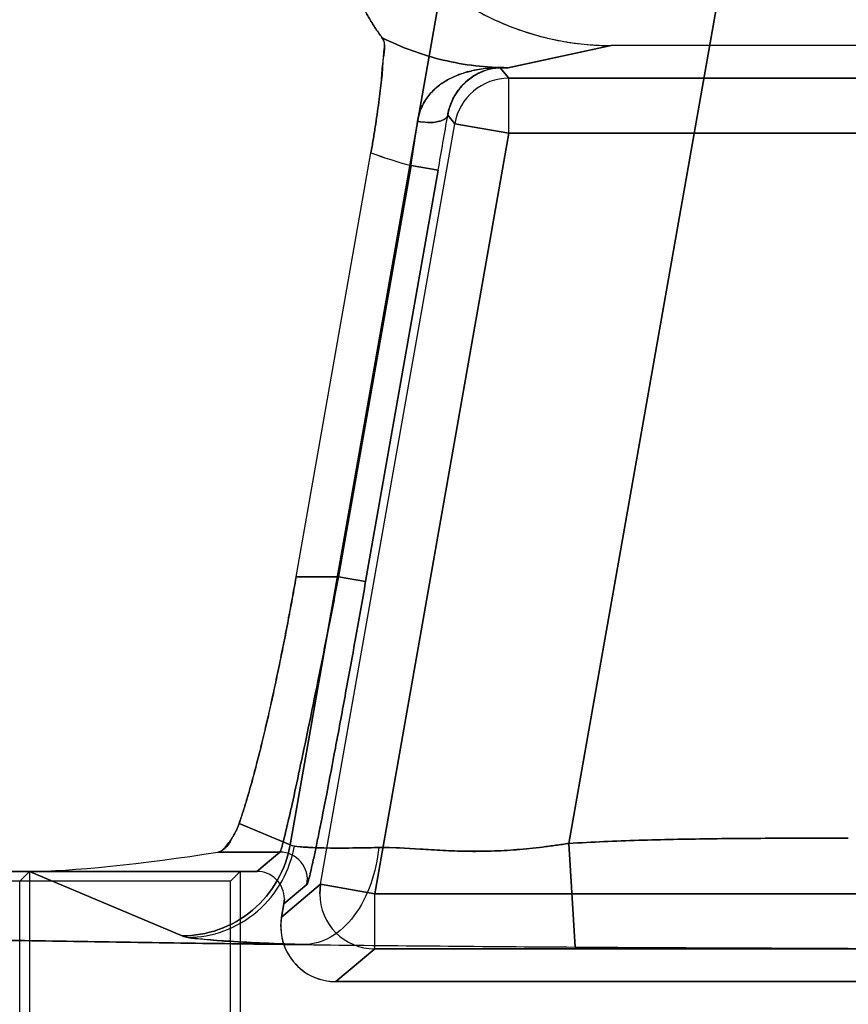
# Model space of a CAD drawing. Header units: millimetres. Extents: x 0 to 297, y 0 to 210.
# Tile 487 of 499: x 242.433 to 242.538, y 160.321 to 160.446. Entities that reach past the tile are written whole.
import ezdxf

# ---------------------------------------------------------------- set-up
doc = ezdxf.new("R2010")
doc.units = ezdxf.units.MM
doc.header["$LTSCALE"] = 16.335
doc.layers.get('0').update_dxf_attribs({"linetype": 'CONTINUOUS'})
for name, color, linetype in [('AXES_REF', 7, 'CONTINUOUS'), ('INTFCLR_1', 7, 'CONTINUOUS'), ('INTFCLR_72935', 7, 'CONTINUOUS')]:
    doc.layers.add(name, color=color, linetype=linetype)

msp = doc.modelspace()

# ---------------------------------------------------------------- linework, layer by layer
at = {"color": 7, "linetype": 'Continuous'}
for radius in [6.787079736, 6.7865, 6.743039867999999]:
    msp.add_circle((241.4889109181, 154.7114647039), radius, dxfattribs=at)
for radius, start, end in [(6.72, 278.2771290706, 261.7228709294), (6.874, 113.0826918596, 346.8308908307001)]:
    msp.add_arc((241.4889109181, 154.7114647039), radius, start, end, dxfattribs=at)
at = {"layer": 'AXES_REF', "color": 9, "linetype": 'Continuous'}
msp.add_arc((241.4889109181, 154.7114647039), 6.191158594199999, 94.4118118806, 85.5881881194, dxfattribs=at)
at = {"layer": 'INTFCLR_1', "color": 9, "linetype": 'Continuous'}
for p, q in [((242.4674649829, 160.3413079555), (242.4895532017, 160.4665764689)), ((242.5238903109, 160.4605219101), (242.5029031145, 160.3414976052)), ((242.5082873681, 160.4429370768), (242.4951562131, 160.4401225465)), ((242.4951562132, 160.4401225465), (242.4941615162, 160.4401096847)), ((242.4941615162, 160.4401096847), (242.495276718, 160.4387806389)), ((242.495276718, 160.431781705), (242.495276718, 160.4387806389)), ((242.495276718, 160.4387806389), (242.6109365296, 160.4387806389)), ((242.4874881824, 160.4340647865), (242.4883841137, 160.4329970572)), ((242.471332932, 160.3362950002), (242.4883841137, 160.4329970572)), ((242.495276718, 160.4317817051), (242.4883841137, 160.4329970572)), ((242.495276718, 160.4317817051), (242.4782255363, 160.3350796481)), ((242.495276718, 160.4317817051), (242.6109365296, 160.4317817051)), ((242.4828368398, 160.4276888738), (242.4736144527, 160.3753861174)), ((242.486283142, 160.4270811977), (242.4828368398, 160.4276888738)), ((242.4770607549, 160.3747784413), (242.486283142, 160.4270811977)), ((242.4736144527, 160.3753861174), (242.4682279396, 160.3753861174)), ((242.4736144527, 160.3753861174), (242.4770607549, 160.3747784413)), ((242.4674649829, 160.3413079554), (242.4609774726, 160.3440479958)), ((242.5029031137, 160.341497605), (242.5036900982, 160.3283222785)), ((242.4661564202, 160.3403914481), (242.4582900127, 160.3403914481)), ((242.4661564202, 160.340391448), (242.4632314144, 160.3379370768)), ((242.4343181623, 160.3379370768), (242.4537301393, 160.3297383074)), ((242.471332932, 160.3362950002), (242.4663794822, 160.3321385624)), ((242.4666777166, 160.3338299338), (242.4696027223, 160.3362843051)), ((242.4712270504, 160.3350796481), (242.4713329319, 160.3362950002)), ((242.471332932, 160.3362950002), (242.4782255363, 160.3350796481)), ((242.4782255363, 160.3280807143), (242.4782255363, 160.3350796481)), ((242.4782255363, 160.3350796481), (242.6279877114, 160.3350796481)), ((242.4732720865, 160.3239242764), (242.4782255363, 160.3280807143)), ((242.6279877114, 160.3280807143), (242.4782255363, 160.3280807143))]:
    msp.add_line(p, q, dxfattribs=at)
at = {"layer": 'INTFCLR_1', "color": 6, "linetype": 'Continuous'}
for p, q in [((242.5979258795, 160.4429370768), (242.5082873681, 160.4429370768)), ((242.4682279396, 160.3753861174), (242.4777355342, 160.4293063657)), ((242.4632314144, 160.3379370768), (242.2846947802, 160.3379370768)), ((242.4343181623, 160.3379370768), (242.4330838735, 160.336702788)), ((242.4343181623, 160.3379370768), (242.4343181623, 160.3169242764)), ((242.4330838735, 160.3181585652), (242.4330838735, 160.336702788)), ((242.4663794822, 160.3321385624), (242.4666777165, 160.3338299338)), ((242.466730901, 160.3344378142), (242.4666777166, 160.3338299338)), ((242.4662731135, 160.3309228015), (242.4663794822, 160.3321385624)), ((242.6329411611, 160.3239242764), (242.4732720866, 160.3239242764))]:
    msp.add_line(p, q, dxfattribs=at)
at = {"layer": 'INTFCLR_1', "color": 7, "linetype": 'Continuous'}
for p, q in [((242.4940523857, 160.4401170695), (242.4941615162, 160.4401096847)), ((242.4944622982, 160.4401249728), (242.4945564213, 160.4401266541))]:
    msp.add_line(p, q, dxfattribs=at)
at = {"layer": 'INTFCLR_1', "color": 9, "linetype": 'Continuous'}
for centre, radius, start, end in [((242.4939766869, 160.5666085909), 0.126491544, 270.0342886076, 270.5342875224), ((242.4952787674, 160.4317792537), 0.0070013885, 90.01677143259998, 169.9831562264), ((241.5636481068, 160.5898849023), 0.9368886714, 349.9928779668, 350.4262744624), ((242.1388004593, 160.4815668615), 0.3482296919, 351.0994589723, 352.0345183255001), ((242.4951569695, 160.4753858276), 0.0492623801, 249.2897728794, 255.5170824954), ((242.4661549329, 160.3368909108), 0.0035005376, 350.0601726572, 89.97565640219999), ((242.4782288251, 160.3350824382), 0.0070017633, 180.0228310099, 269.9730874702)]:
    msp.add_arc(centre, radius, start, end, dxfattribs=at)
at = {"layer": 'INTFCLR_1', "color": 6, "linetype": 'Continuous'}
for centre, radius, start, end in [((242.4632331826, 160.3344393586), 0.0034977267, 359.974702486, 90.0289634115), ((242.4732713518, 160.330922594), 0.0069982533, 179.9983007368, 270.006014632), ((242.5490368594, 167.3187408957), 6.9905656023, 269.3471014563, 269.6283281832), ((242.552679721, 167.8556131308), 7.5274502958, 269.627109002, 269.8914412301)]:
    msp.add_arc(centre, radius, start, end, dxfattribs=at)
msp.add_ellipse((242.4563917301, 160.3426056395), major_axis=(0.0261618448, 0.0039738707), ratio=0.0936581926, start_param=-2.5890598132, end_param=-1.5124059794, dxfattribs=at)
for points, knots in [([(242.4834498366, 160.4532113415), (242.4842598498, 160.4524013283), (242.4859615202, 160.4508587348), (242.4887304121, 160.4488059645), (242.4916911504, 160.4470328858), (242.4948141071, 160.4455562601), (242.4980684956, 160.4443941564), (242.5014210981, 160.443555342), (242.5048381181, 160.4430494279), (242.507138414, 160.4429370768), (242.508287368, 160.4429370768)], [0, 0, 0, 0, 0.1246455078, 0.2494405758, 0.3744726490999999, 0.4995470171, 0.6247167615, 0.7498785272, 0.8749821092, 1, 1, 1, 1]), ([(242.4751473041, 160.4514317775), (242.4753698, 160.4508467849), (242.4758395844, 160.4496932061), (242.4766031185, 160.4480629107), (242.4774011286, 160.4465762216), (242.4782308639, 160.4452183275), (242.4788245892, 160.4443680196), (242.4791391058, 160.4439498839)], [0, 0, 0, 0, 0.2207248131, 0.4390659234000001, 0.6345797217, 0.8154787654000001, 1, 1, 1, 1]), ([(242.4777355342, 160.4293063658), (242.4778315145, 160.4298506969), (242.4780173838, 160.4309364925), (242.4782779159, 160.4325554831), (242.4785161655, 160.4341440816), (242.478731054, 160.4356811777), (242.4789107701, 160.437139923), (242.479128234, 160.438886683), (242.4791721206, 160.4410592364), (242.4797476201, 160.4431409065), (242.4791391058, 160.4439498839)], [0, 0, 0, 0, 0.1123994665, 0.2240119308, 0.3334414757, 0.4391122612, 0.539415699, 0.6330048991, 0.7941465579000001, 1, 1, 1, 1]), ([(242.4609774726, 160.3440479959), (242.461161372, 160.3445660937), (242.4615359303, 160.3456893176), (242.4620889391, 160.3475042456), (242.4626694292, 160.349558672), (242.4632721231, 160.3518357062), (242.4638918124, 160.3543166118), (242.464522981, 160.356980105), (242.4651599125, 160.3598027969), (242.4657969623, 160.3627598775), (242.4664283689, 160.365824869), (242.4670483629, 160.3689698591), (242.4676512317, 160.3721651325), (242.4680382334, 160.3743102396), (242.4682279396, 160.3753861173)], [0, 0, 0, 0, 0.05123304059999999, 0.1103185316, 0.176798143, 0.2501698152, 0.3298152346, 0.4150911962, 0.5052502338, 0.5994718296, 0.6969807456, 0.7968720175, 0.8981918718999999, 1, 1, 1, 1]), ([(242.4582900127, 160.3403914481), (242.4587621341, 160.3404658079), (242.4595072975, 160.3413255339), (242.4603640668, 160.3425501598), (242.460798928, 160.3435449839), (242.4609774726, 160.3440479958)], [0, 0, 0, 0, 0.3095833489, 0.6542608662, 1, 1, 1, 1]), ([(242.2846947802, 160.3379370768), (242.2842184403, 160.3375466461), (242.2863242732, 160.3361576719), (242.287738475, 160.3361058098), (242.2895334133, 160.3357040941), (242.2911487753, 160.3354558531), (242.2930156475, 160.3351830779), (242.2951002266, 160.3349202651), (242.2974111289, 160.3346568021), (242.2999431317, 160.3343964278), (242.3026950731, 160.334138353), (242.3056642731, 160.3338831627), (242.3088482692, 160.3336310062), (242.3122443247, 160.3333821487), (242.3158494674, 160.333136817), (242.3196606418, 160.3328952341), (242.3236744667, 160.3326576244), (242.3278875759, 160.3324241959), (242.3322961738, 160.3321951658), (242.3368965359, 160.331970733), (242.3416845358, 160.3317511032), (242.3466561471, 160.3315364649), (242.351806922, 160.331327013), (242.3571325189, 160.3311229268), (242.3626281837, 160.3309243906), (242.3682892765, 160.330731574), (242.3741107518, 160.3305446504), (242.3800876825, 160.3303637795), (242.3862147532, 160.3301891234), (242.3924867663, 160.3300208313), (242.3988981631, 160.3298590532), (242.4054434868, 160.3297039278), (242.412116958, 160.3295555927), (242.4189128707, 160.3294141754), (242.4258252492, 160.3292798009), (242.4328481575, 160.329152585), (242.4399754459, 160.3290326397), (242.4472009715, 160.3289200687), (242.4545184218, 160.3288149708), (242.4619214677, 160.3287174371), (242.4668846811, 160.3286578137), (242.4693794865, 160.3286292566)], [0, 0, 0, 0, 0.0099543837, 0.0217396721, 0.0294471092, 0.0383666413, 0.0484955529, 0.05982853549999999, 0.072358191, 0.08607545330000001, 0.1009698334, 0.1170294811, 0.134241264, 0.15259115, 0.1720643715, 0.1926430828, 0.2143118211, 0.2370503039, 0.2608407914, 0.2856607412, 0.3114909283, 0.3383070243, 0.3660880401, 0.3948078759, 0.4244438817, 0.45496835, 0.4863569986, 0.518580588, 0.5516133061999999, 0.5854245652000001, 0.6199870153, 0.6552689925, 0.6912415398, 0.7278720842, 0.765130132, 0.8029823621, 0.8413968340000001, 0.8803395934, 0.9197774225, 0.9596756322, 1, 1, 1, 1])]:
    msp.add_open_spline(points, degree=3, knots=knots, dxfattribs=at)
at = {"layer": 'INTFCLR_1', "color": 9, "linetype": 'Continuous'}
for points, knots in [([(242.4791391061, 160.4439498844), (242.481601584, 160.4426984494), (242.4868435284, 160.4407698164), (242.4923908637, 160.4401210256), (242.4951562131, 160.4401225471)], [0, 0, 0, 0, 0.4997173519, 1, 1, 1, 1]), ([(242.4874881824, 160.4340647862), (242.4873830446, 160.4335816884), (242.4857468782, 160.4330221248), (242.4845123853, 160.4331545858), (242.483670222, 160.4333104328)], [0, 0, 0, 0, 0.3659913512, 1, 1, 1, 1]), ([(242.4736144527, 160.3753861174), (242.4731776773, 160.3731342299), (242.4723122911, 160.3687149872), (242.4710306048, 160.3622968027), (242.4698216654, 160.35637017), (242.4687306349, 160.3511582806), (242.4679089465, 160.3473540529), (242.4673361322, 160.3448145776), (242.4669918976, 160.3433258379), (242.4666969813, 160.3421477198), (242.4664806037, 160.3412598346), (242.466291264, 160.3407365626), (242.466222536, 160.3404418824), (242.4661564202, 160.3403914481)], [0, 0, 0, 0, 0.1922521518, 0.3774179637, 0.5485413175, 0.6991946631, 0.8237216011, 0.8746815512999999, 0.9174529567, 0.9516236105, 0.9768933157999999, 0.9930305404, 1, 1, 1, 1]), ([(242.4696027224, 160.3362843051), (242.4696716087, 160.3363421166), (242.4697351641, 160.3366640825), (242.4699286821, 160.3372408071), (242.4701426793, 160.3382164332), (242.4704385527, 160.3395126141), (242.4707824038, 160.341150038), (242.4713554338, 160.3439437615), (242.4721770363, 160.3481285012), (242.4732680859, 160.3538614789), (242.4744769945, 160.360380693), (242.4757586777, 160.3674406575), (242.4766240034, 160.3723015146), (242.4770607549, 160.3747784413)], [0, 0, 0, 0, 0.0068784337, 0.0229525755, 0.0481731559, 0.08230544, 0.1250479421, 0.1759883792, 0.3005048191, 0.4511839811, 0.6223682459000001, 0.8076269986, 1, 1, 1, 1]), ([(242.4674649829, 160.3413079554), (242.4671900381, 160.3397643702), (242.4660757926, 160.3366508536), (242.4628827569, 160.3327969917), (242.4585464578, 160.3303061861), (242.4552935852, 160.329742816), (242.4537301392, 160.3297383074)], [0, 0, 0, 0, 0.2425308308, 0.5004896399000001, 0.758154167, 1, 1, 1, 1]), ([(242.4787237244, 160.340973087), (242.4772568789, 160.3409370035), (242.4746567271, 160.3409032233), (242.4712611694, 160.3408951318), (242.4690036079, 160.3410525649), (242.4678053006, 160.3411288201), (242.4674649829, 160.3413079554)], [0, 0, 0, 0, 0.3900097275, 0.6925847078, 0.8977761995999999, 1, 1, 1, 1]), ([(242.4787237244, 160.340973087), (242.4795753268, 160.3409833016), (242.4813320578, 160.3409562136), (242.4840414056, 160.340775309), (242.4864010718, 160.3406225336), (242.4883726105, 160.3405356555), (242.4904320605, 160.3404773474), (242.4930667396, 160.3404951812), (242.4962884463, 160.3406786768), (242.4990172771, 160.3409643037), (242.5012305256, 160.34125221), (242.5023460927, 160.3414121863), (242.5029031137, 160.341497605)], [0, 0, 0, 0, 0.1053816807, 0.217259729, 0.3359540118, 0.3979652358, 0.4614351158, 0.5908736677, 0.7238358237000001, 0.8605596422, 0.9302706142, 1, 1, 1, 1]), ([(242.5029031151, 160.3414976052), (242.5058552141, 160.3416739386), (242.5117728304, 160.3419229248), (242.5206535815, 160.3420999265), (242.5295350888, 160.3421626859), (242.5354566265, 160.342167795), (242.538417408, 160.342167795)], [0, 0, 0, 0, 0.2499999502, 0.4999999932, 0.7500000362, 1, 1, 1, 1]), ([(242.4787237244, 160.340973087), (242.4785715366, 160.3394094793), (242.4779175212, 160.3363317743), (242.4758810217, 160.3323008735), (242.4729350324, 160.3294505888), (242.4704889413, 160.3286716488), (242.4693794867, 160.3286292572)], [0, 0, 0, 0, 0.2822889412, 0.5592756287, 0.8004990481, 1, 1, 1, 1]), ([(242.4537301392, 160.3297383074), (242.4542260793, 160.3295289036), (242.4558677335, 160.3293790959), (242.4590266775, 160.3290594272), (242.4637314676, 160.3288365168), (242.4673442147, 160.3286941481), (242.4693794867, 160.3286292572)], [0, 0, 0, 0, 0.1028334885, 0.3086058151, 0.6110232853, 1, 1, 1, 1])]:
    msp.add_open_spline(points, degree=3, knots=knots, dxfattribs=at)
at = {"layer": 'INTFCLR_1', "color": 7, "linetype": 'Continuous'}
for points, knots in [([(242.4945564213, 160.4401266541), (242.4942205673, 160.4401333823), (242.4931865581, 160.4401037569), (242.4913484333, 160.4399393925), (242.48935666, 160.4394441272), (242.4876207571, 160.4386965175), (242.4862400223, 160.4378097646), (242.4850270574, 160.4366248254), (242.4840906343, 160.4351080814), (242.4837560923, 160.433928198), (242.483670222, 160.4333104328)], [0, 0, 0, 0, 0.0717621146, 0.2208443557, 0.3935329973, 0.5075286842, 0.6233229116, 0.7421390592, 0.8667594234, 1, 1, 1, 1]), ([(242.4874881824, 160.4340647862), (242.4875730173, 160.4345788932), (242.4878421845, 160.4355523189), (242.4885957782, 160.4370185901), (242.4896975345, 160.4383162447), (242.4916053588, 160.4396742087), (242.4933319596, 160.4401419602), (242.4944622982, 160.4401249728)], [0, 0, 0, 0, 0.1564283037, 0.3003955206, 0.4922950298, 0.6606205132, 1, 1, 1, 1]), ([(242.4941615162, 160.4401096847), (242.4936794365, 160.4401001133), (242.4925755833, 160.4399283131), (242.4909603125, 160.4392602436), (242.4894793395, 160.4381108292), (242.4881646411, 160.4364120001), (242.4876349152, 160.4349539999), (242.4874881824, 160.4340647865)], [0, 0, 0, 0, 0.1490192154, 0.3416971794, 0.5341129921, 0.7214663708, 1, 1, 1, 1])]:
    msp.add_open_spline(points, degree=3, knots=knots, dxfattribs=at)
at = {"layer": 'INTFCLR_72935', "color": 9, "linetype": 'Continuous'}
for p, q in [((242.4895532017, 160.4665764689), (242.4674649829, 160.3413079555)), ((242.5029031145, 160.3414976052), (242.5238903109, 160.4605219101)), ((242.4951598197, 160.4401225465), (242.5082909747, 160.4429370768)), ((242.4941615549, 160.4401096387), (242.4951598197, 160.4401225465)), ((242.495276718, 160.4387806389), (242.4941615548, 160.4401096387)), ((242.495276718, 160.4317817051), (242.495276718, 160.4387806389)), ((242.6109365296, 160.4387806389), (242.495276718, 160.4387806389)), ((242.4883841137, 160.4329970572), (242.4874881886, 160.4340647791)), ((242.471332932, 160.3362950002), (242.4883841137, 160.4329970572)), ((242.4883841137, 160.4329970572), (242.495276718, 160.4317817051)), ((242.4782255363, 160.3350796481), (242.495276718, 160.4317817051)), ((242.6109365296, 160.4317817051), (242.495276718, 160.4317817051)), ((242.4828369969, 160.4276897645), (242.4736144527, 160.3753861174)), ((242.4828369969, 160.4276897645), (242.486283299, 160.4270820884)), ((242.486283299, 160.4270820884), (242.4770607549, 160.3747784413)), ((242.4682279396, 160.3753861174), (242.4736144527, 160.3753861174)), ((242.4770607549, 160.3747784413), (242.4736144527, 160.3753861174)), ((242.4609774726, 160.3440479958), (242.4674649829, 160.3413079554)), ((242.4674649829, 160.3413079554), (242.4680008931, 160.3411582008)), ((242.5036900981, 160.3283222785), (242.502903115, 160.3414976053)), ((242.4582900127, 160.3403914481), (242.4661564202, 160.3403914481)), ((242.4632314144, 160.3379370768), (242.4661564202, 160.340391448)), ((242.4537301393, 160.3297383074), (242.4343181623, 160.3379370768)), ((242.4663794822, 160.3321385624), (242.471332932, 160.3362950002)), ((242.4696027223, 160.3362843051), (242.4666777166, 160.3338299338)), ((242.471332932, 160.3362950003), (242.4712270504, 160.3350796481)), ((242.4782255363, 160.3350796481), (242.471332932, 160.3362950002)), ((242.4782255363, 160.3280807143), (242.4782255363, 160.3350796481)), ((242.6279877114, 160.3350796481), (242.4782255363, 160.3350796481)), ((242.4544841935, 160.3295500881), (242.4537301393, 160.3297383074)), ((242.4782255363, 160.3280807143), (242.4732720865, 160.3239242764)), ((242.4782255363, 160.3280807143), (242.6279877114, 160.3280807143))]:
    msp.add_line(p, q, dxfattribs=at)
at = {"layer": 'INTFCLR_72935', "color": 6, "linetype": 'Continuous'}
for p, q in [((242.5979222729, 160.4429370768), (242.5082909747, 160.4429370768)), ((242.4682279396, 160.3753861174), (242.4777357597, 160.4293076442)), ((242.2846947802, 160.3379370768), (242.4632314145, 160.3379370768)), ((242.4611244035, 160.3379370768), (242.4598901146, 160.3367027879)), ((242.4611244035, 160.3379370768), (242.4611244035, 160.3169242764)), ((242.4598901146, 160.3367027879), (242.2851363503, 160.3367027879)), ((242.4598901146, 160.3181585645), (242.4598901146, 160.3367027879)), ((242.4666777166, 160.3338299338), (242.4663794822, 160.3321385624)), ((242.4666777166, 160.3338299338), (242.466730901, 160.3344378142)), ((242.4732720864, 160.3239242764), (242.6329411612, 160.3239242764))]:
    msp.add_line(p, q, dxfattribs=at)
at = {"layer": 'INTFCLR_72935', "color": 7, "linetype": 'Continuous'}
for p, q in [((242.4941615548, 160.4401096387), (242.4940520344, 160.4401170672)), ((242.4945561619, 160.4401266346), (242.4944623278, 160.4401249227))]:
    msp.add_line(p, q, dxfattribs=at)
at = {"layer": 'INTFCLR_72935', "color": 9, "linetype": 'Continuous'}
for centre, radius, start, end in [((242.4939802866, 160.5666097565), 0.1264927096, 270.032498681, 270.5342857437), ((242.4952787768, 160.4317792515), 0.007001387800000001, 90.016848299, 169.9831517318), ((241.5634173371, 160.5899270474), 0.9371232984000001, 349.9928474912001, 350.4260798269), ((242.1608337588, 160.4782943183), 0.3259552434, 351.0687075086, 352.0675417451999), ((242.4951605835, 160.4753858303), 0.049262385, 249.2855616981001, 255.5129312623), ((242.4661549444, 160.3368909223), 0.003500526, 350.0601725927, 89.97584540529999), ((242.4782288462, 160.3350824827), 0.007001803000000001, 180.0231954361, 269.9729146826)]:
    msp.add_arc(centre, radius, start, end, dxfattribs=at)
at = {"layer": 'INTFCLR_72935', "color": 6, "linetype": 'Continuous'}
for centre, radius, start, end in [((242.4632331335, 160.3344392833), 0.0034977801, 359.9759358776, 90.02815800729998), ((242.5489001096, 167.3033582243), 6.9751823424, 269.3467848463, 269.6286317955), ((242.5526777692, 167.8551705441), 7.5270077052, 269.6271019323, 269.891449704)]:
    msp.add_arc(centre, radius, start, end, dxfattribs=at)
for centre, major_axis, ratio, start_param, end_param in [((242.4563917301, 160.3426056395), (0.0261618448, 0.0039738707), 0.0936581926, -2.5890598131, -1.5124059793), ((242.4732746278, 160.3309253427), (0.0053642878, 0.0045011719), 0.9996314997, 2.2691095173, 4.014075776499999)]:
    msp.add_ellipse(centre, major_axis=major_axis, ratio=ratio, start_param=start_param, end_param=end_param, dxfattribs=at)
for points, knots in [([(242.4834534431, 160.4532113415), (242.4841810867, 160.4524836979), (242.4856989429, 160.4510942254), (242.4881518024, 160.449217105), (242.4907634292, 160.44756074), (242.4935130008, 160.4461398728), (242.4963657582, 160.4449709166), (242.4992824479, 160.4440638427), (242.5022391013, 160.4434174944), (242.505244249, 160.4430252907), (242.5072682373, 160.4429370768), (242.5082909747, 160.4429370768)], [0, 0, 0, 0, 0.111960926, 0.2235464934, 0.3356438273, 0.4479966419, 0.5598491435, 0.6706416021, 0.7799103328, 0.8887251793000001, 1, 1, 1, 1]), ([(242.4791394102, 160.4439515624), (242.4788282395, 160.4443653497), (242.4782335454, 160.4452165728), (242.4774027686, 160.4465758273), (242.476600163, 160.4480719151), (242.4758381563, 160.4497005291), (242.4753695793, 160.4508518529), (242.4751491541, 160.4514314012)], [0, 0, 0, 0, 0.1826415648, 0.3659983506, 0.5616933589, 0.7812633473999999, 1, 1, 1, 1]), ([(242.4791394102, 160.4439515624), (242.4795534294, 160.4434010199), (242.4792455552, 160.441832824), (242.4792248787, 160.439662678), (242.4789657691, 160.4375881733), (242.4787352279, 160.435711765), (242.4785196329, 160.4341675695), (242.4782803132, 160.4325705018), (242.47801865, 160.4309438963), (242.4778320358, 160.4298536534), (242.4777357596, 160.4293076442)], [0, 0, 0, 0, 0.1400196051, 0.2798833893, 0.4584737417, 0.558987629, 0.6651385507, 0.7751669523, 0.8873022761, 1, 1, 1, 1]), ([(242.4682279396, 160.3753861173), (242.4680421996, 160.3743327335), (242.4676665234, 160.3722495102), (242.4670811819, 160.3691415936), (242.4664840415, 160.3661032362), (242.4658749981, 160.3631330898), (242.4652555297, 160.3602388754), (242.4646220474, 160.3574099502), (242.4639801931, 160.3546802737), (242.463340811, 160.352102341), (242.4627175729, 160.3497338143), (242.4621173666, 160.3476000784), (242.461549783, 160.3457317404), (242.4611653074, 160.3445771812), (242.4609774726, 160.3440479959)], [0, 0, 0, 0, 0.09967960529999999, 0.1972654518, 0.2947171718, 0.388238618, 0.4798105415, 0.5705353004, 0.6583916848, 0.7411223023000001, 0.8180455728, 0.8866202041, 0.9476705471, 1, 1, 1, 1]), ([(242.4609774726, 160.3440479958), (242.4607696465, 160.3434624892), (242.4601125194, 160.342166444), (242.4591909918, 160.3405333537), (242.4582900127, 160.3403914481)], [0, 0, 0, 0, 0.4051805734, 1, 1, 1, 1]), ([(242.4693794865, 160.3286292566), (242.4668846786, 160.3286578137), (242.4619214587, 160.3287174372), (242.4545184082, 160.328814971), (242.4472009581, 160.3289200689), (242.4399754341, 160.3290326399), (242.4328481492, 160.3291525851), (242.4258252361, 160.3292798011), (242.4189128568, 160.3294141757), (242.4121169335, 160.3295555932), (242.4054434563, 160.3297039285), (242.3988981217, 160.3298590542), (242.3924867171, 160.3300208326), (242.3862146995, 160.3301891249), (242.3800876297, 160.3303637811), (242.3741107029, 160.3305446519), (242.368289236, 160.3307315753), (242.362628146, 160.3309243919), (242.3571324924, 160.3311229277), (242.3518068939, 160.3313270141), (242.3466561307, 160.3315364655), (242.3416845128, 160.3317511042), (242.3368965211, 160.3319707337), (242.3322961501, 160.332195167), (242.3278875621, 160.3324241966), (242.3236744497, 160.3326576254), (242.3196606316, 160.3328952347), (242.31584946, 160.3331368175), (242.3122443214, 160.333382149), (242.3088482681, 160.3336310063), (242.3056642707, 160.3338831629), (242.3026950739, 160.334138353), (242.2999431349, 160.3343964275), (242.2974111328, 160.3346568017), (242.2951002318, 160.3349202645), (242.2930156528, 160.3351830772), (242.2911487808, 160.3354558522), (242.2895334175, 160.3357040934), (242.2877384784, 160.336105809), (242.286324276, 160.3361576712), (242.2842184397, 160.3375466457), (242.2846947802, 160.3379370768)], [0, 0, 0, 0, 0.0403244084, 0.08022268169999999, 0.1196604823, 0.158603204, 0.1970177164, 0.2348698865, 0.2721280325, 0.3087585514, 0.3447311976, 0.3800131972, 0.4145757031, 0.4483870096, 0.4814196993, 0.5136432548, 0.5450319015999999, 0.5755562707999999, 0.6051923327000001, 0.6339120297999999, 0.6616931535, 0.6885090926, 0.7143394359, 0.7391592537, 0.7629498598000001, 0.7856881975, 0.8073570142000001, 0.8279356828, 0.8474088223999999, 0.8657587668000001, 0.8829705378, 0.8990301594, 0.9139245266, 0.9276417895, 0.9401714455, 0.951504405, 0.9616333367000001, 0.9705528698, 0.9782603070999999, 0.9900456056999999, 1, 1, 1, 1])]:
    msp.add_open_spline(points, degree=3, knots=knots, dxfattribs=at)
at = {"layer": 'INTFCLR_72935', "color": 9, "linetype": 'Continuous'}
for points, knots in [([(242.4951598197, 160.4401225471), (242.4923938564, 160.4401210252), (242.4868452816, 160.4407701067), (242.4816023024, 160.4426995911), (242.4791394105, 160.4439515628)], [0, 0, 0, 0, 0.5002827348, 1, 1, 1, 1]), ([(242.4836701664, 160.4333106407), (242.4841011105, 160.4332308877), (242.485141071, 160.4331337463), (242.4864707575, 160.433174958), (242.4874178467, 160.4337415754), (242.4874881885, 160.4340647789)], [0, 0, 0, 0, 0.3213415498, 0.7574737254, 1, 1, 1, 1]), ([(242.4661564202, 160.3403914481), (242.466222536, 160.3404418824), (242.466291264, 160.3407365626), (242.4664806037, 160.3412598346), (242.4666969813, 160.3421477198), (242.4669918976, 160.3433258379), (242.4673361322, 160.3448145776), (242.4679089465, 160.3473540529), (242.4687306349, 160.3511582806), (242.4698216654, 160.35637017), (242.4710306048, 160.3622968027), (242.4723122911, 160.3687149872), (242.4731776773, 160.3731342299), (242.4736144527, 160.3753861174)], [0, 0, 0, 0, 0.0069694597, 0.0231066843, 0.0483763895, 0.0825470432, 0.1253184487, 0.1762783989, 0.3008053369, 0.4514586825, 0.6225820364, 0.8077478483, 1, 1, 1, 1]), ([(242.4770607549, 160.3747784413), (242.4766240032, 160.3723015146), (242.4757586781, 160.3674406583), (242.4744769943, 160.3603806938), (242.4732680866, 160.3538614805), (242.4721770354, 160.3481285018), (242.4713554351, 160.34394376), (242.470782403, 160.3411500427), (242.4704385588, 160.3395126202), (242.4701426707, 160.3382164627), (242.4699287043, 160.3372407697), (242.4697351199, 160.3366641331), (242.4696716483, 160.336342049), (242.4696027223, 160.3362843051)], [0, 0, 0, 0, 0.1923729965, 0.3776316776, 0.5488160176, 0.6994950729, 0.8240116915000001, 0.8749520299, 0.9176942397, 0.9518262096, 0.9770471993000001, 0.9931225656, 1, 1, 1, 1]), ([(242.4537301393, 160.3297383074), (242.4552935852, 160.329742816), (242.4585464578, 160.3303061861), (242.4628827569, 160.3327969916), (242.4660757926, 160.3366508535), (242.4671900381, 160.3397643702), (242.4674649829, 160.3413079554)], [0, 0, 0, 0, 0.2418458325, 0.4995103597, 0.7574691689, 1, 1, 1, 1]), ([(242.4544841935, 160.3295500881), (242.456023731, 160.3295607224), (242.4592322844, 160.3301394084), (242.4634981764, 160.332649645), (242.466634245, 160.3365098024), (242.4677289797, 160.3396161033), (242.4680008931, 160.3411582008)], [0, 0, 0, 0, 0.2401135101, 0.4970672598, 0.7557827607, 1, 1, 1, 1]), ([(242.4680008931, 160.3411582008), (242.4684945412, 160.3410711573), (242.4697718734, 160.340975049), (242.4720806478, 160.3409027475), (242.4751579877, 160.3409024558), (242.4774576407, 160.3409427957), (242.4787237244, 160.3409730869)], [0, 0, 0, 0, 0.1401124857, 0.3570700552, 0.6460047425, 1, 1, 1, 1]), ([(242.502903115, 160.3414976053), (242.5023453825, 160.3414115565), (242.5012308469, 160.3412520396), (242.4990213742, 160.3409654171), (242.4962970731, 160.3406794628), (242.4930748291, 160.3404938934), (242.4904368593, 160.3404797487), (242.4883766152, 160.3405401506), (242.4864070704, 160.3406176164), (242.483198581, 160.3408395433), (242.4804820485, 160.3409835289), (242.4787237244, 160.3409730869)], [0, 0, 0, 0, 0.0698321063, 0.1393124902, 0.275696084, 0.4086997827, 0.5385330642, 0.6019783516, 0.663748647, 0.7824157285, 1, 1, 1, 1]), ([(242.5384174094, 160.342167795), (242.5354551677, 160.3421681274), (242.5295308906, 160.3421633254), (242.5206473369, 160.342098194), (242.5117687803, 160.341929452), (242.5058574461, 160.3416621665), (242.5029031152, 160.3414976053)], [0, 0, 0, 0, 0.2500000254, 0.5000000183, 0.7500000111, 1, 1, 1, 1]), ([(242.4787237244, 160.3409730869), (242.4785715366, 160.3394094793), (242.4779175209, 160.3363317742), (242.4758810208, 160.3323008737), (242.472935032, 160.329450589), (242.4704889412, 160.3286716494), (242.469379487, 160.3286292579)], [0, 0, 0, 0, 0.2822889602, 0.5592756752, 0.8004991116, 1, 1, 1, 1]), ([(242.4693794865, 160.3286292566), (242.4676230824, 160.3286852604), (242.464431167, 160.3288018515), (242.4601599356, 160.3290127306), (242.4569498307, 160.3292439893), (242.4551744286, 160.3294283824), (242.4544841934, 160.3295500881)], [0, 0, 0, 0, 0.3531130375, 0.6418318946, 0.8591638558, 1, 1, 1, 1])]:
    msp.add_open_spline(points, degree=3, knots=knots, dxfattribs=at)
at = {"layer": 'INTFCLR_72935', "color": 7, "linetype": 'Continuous'}
for points, knots in [([(242.4836701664, 160.4333106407), (242.4837557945, 160.4339267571), (242.4840891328, 160.4351042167), (242.4850211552, 160.4366171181), (242.4862308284, 160.4378028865), (242.487611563, 160.4386921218), (242.4891020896, 160.4393364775), (242.4913951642, 160.4399792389), (242.4932524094, 160.4401528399), (242.4945561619, 160.4401266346)], [0, 0, 0, 0, 0.1329296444, 0.2574108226, 0.3756389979, 0.4919147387, 0.6064604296, 0.7213316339, 1, 1, 1, 1]), ([(242.4944623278, 160.4401249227), (242.4936721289, 160.4401368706), (242.4921526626, 160.43985188), (242.4900793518, 160.4387126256), (242.4886807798, 160.4371855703), (242.4878416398, 160.4355497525), (242.4875726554, 160.4345779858), (242.4874881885, 160.4340647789)], [0, 0, 0, 0, 0.236965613, 0.4513971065, 0.7005021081, 0.8440463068, 1, 1, 1, 1])]:
    msp.add_open_spline(points, degree=3, knots=knots, dxfattribs=at)

doc.saveas('drawing.dxf')
